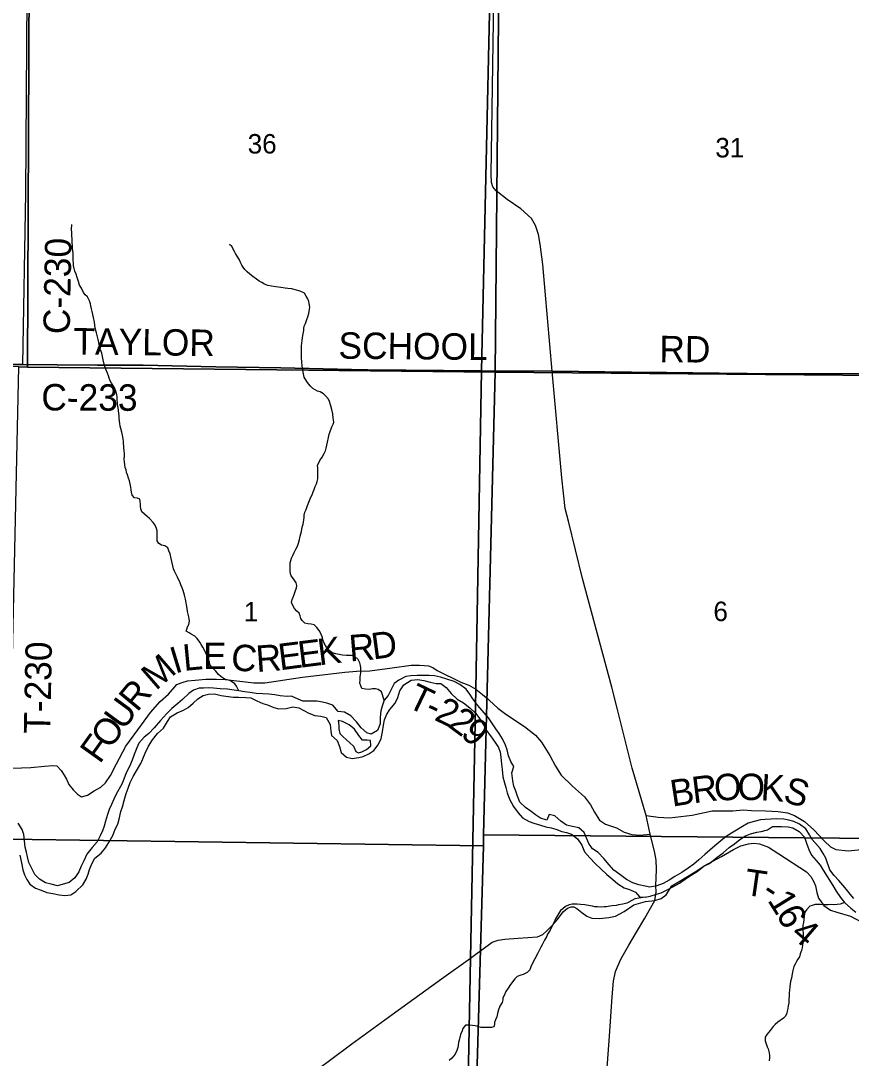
# Model space of a CAD drawing. Extents: x 1310247 to 1552180, y 377264 to 706493.
# Drawn here: x 1373224 to 1382657, y 537725 to 549499 of the extents above; entities that cross this region are included whole.
import ezdxf

# ---------------------------------------------------------------- set-up
doc = ezdxf.new("R2010")
doc.units = 0
for name, color, linetype in [('GM_X_County_Road', 7, 'Continuous'), ('GM_X_County_Road_Text', 7, 'Continuous'), ('GM_X_Major_River', 7, 'Continuous'), ('GM_X_Minor_River', 7, 'Continuous'), ('GM_X_Section', 7, 'Continuous'), ('GM_X_Section_Text', 7, 'Continuous'), ('GM_X_Township', 7, 'Continuous'), ('GM_X_Township_Road', 7, 'Continuous'), ('GM_X_Township_Road_Text', 7, 'Continuous'), ('GM_X_Township_ROW', 7, 'Continuous')]:
    doc.layers.add(name, color=color, linetype=linetype)

msp = doc.modelspace()

# ---------------------------------------------------------------- linework, layer by layer
at = {"layer": 'GM_X_County_Road'}
for points in [[(1373248, 545596), (1373284, 547544), (1373304, 550899)], [(1378569, 547664), (1378566, 547758), (1378591, 549245), (1378608, 550479)], [(1379258, 545522), (1379153, 546733), (1379122, 546963), (1379103, 547075), (1379071, 547177), (1379025, 547256), (1378905, 547365), (1378750, 547472), (1378622, 547570), (1378587, 547613), (1378569, 547664), (1378569, 547664)], [(1373248, 545596), (1373639, 545594), (1374096, 545592), (1374614, 545590), (1375441, 545573), (1376179, 545559), (1376979, 545543), (1377166, 545539), (1378459, 545527), (1378526, 545526)], [(1378526, 545526), (1379258, 545522)], [(1380432, 539565), (1380439, 539607), (1380437, 539689), (1380441, 539767), (1380443, 539869), (1380439, 539973), (1380422, 540073), (1380373, 540268), (1380328, 540478), (1380167, 541016), (1380001, 541684), (1379937, 541936), (1379604, 543170), (1379444, 543821), (1379406, 543964), (1379368, 544311), (1379258, 545522)], [(1379258, 545522), (1380461, 545506), (1380557, 545506), (1381158, 545500), (1381473, 545497), (1382293, 545491), (1382792, 545496), (1383326, 545490), (1383849, 545483), (1385973, 545473), (1386749, 545475), (1387137, 545475), (1387466, 545474), (1387552, 545473), (1387608, 545474)], [(1379897, 535654), (1379891, 535707), (1379829, 536286), (1379812, 536509), (1379843, 537055), (1379912, 537974), (1379940, 538422), (1379955, 538601), (1379980, 538710), (1380038, 538849), (1380131, 539009), (1380218, 539156), (1380311, 539316), (1380424, 539514), (1380432, 539565)]]:
    msp.add_lwpolyline(points, dxfattribs=at)
at = {"layer": 'GM_X_Major_River'}
for points in [[(1374186, 540114), (1374224, 540173), (1374269, 540251), (1374297, 540325), (1374327, 540382), (1374343, 540438), (1374363, 540525), (1374379, 540577), (1374399, 540648), (1374422, 540730), (1374444, 540789), (1374468, 540853), (1374500, 540922), (1374538, 540985), (1374587, 541071), (1374610, 541123), (1374636, 541188), (1374677, 541265), (1374721, 541338), (1374776, 541410), (1374844, 541472), (1374892, 541545), (1374924, 541600), (1374999, 541646), (1375074, 541676), (1375127, 541704), (1375183, 541754), (1375236, 541803), (1375296, 541843), (1375356, 541857), (1375426, 541859), (1375500, 541843), (1375552, 541833), (1375639, 541822), (1375699, 541822), (1375781, 541818), (1375839, 541814), (1375904, 541782), (1375975, 541752), (1376027, 541734), (1376100, 541704), (1376154, 541690), (1376238, 541695), (1376313, 541713), (1376384, 541701), (1376439, 541673), (1376496, 541641), (1376564, 541615), (1376632, 541607), (1376693, 541591), (1376737, 541513), (1376746, 541437), (1376753, 541387), (1376817, 541331), (1376845, 541262), (1376863, 541195), (1376923, 541141), (1376989, 541127), (1377063, 541136), (1377114, 541151), (1377177, 541181), (1377236, 541219), (1377284, 541282), (1377316, 541353), (1377333, 541429), (1377343, 541505), (1377355, 541566), (1377381, 541630), (1377415, 541681), (1377477, 541753), (1377507, 541818), (1377531, 541894), (1377574, 541962), (1377659, 542014), (1377734, 542024), (1377803, 542011), (1377873, 541991), (1377944, 541979), (1377995, 541979), (1378057, 541931), (1378111, 541864), (1378179, 541799), (1378252, 541757), (1378324, 541703), (1378392, 541638), (1378436, 541581), (1378478, 541507), (1378510, 541448), (1378558, 541383), (1378614, 541307), (1378652, 541253), (1378669, 541199), (1378677, 541140), (1378686, 541062), (1378693, 541000), (1378700, 540919), (1378718, 540850), (1378732, 540796), (1378748, 540737), (1378776, 540666), (1378822, 540581)], [(1380103, 539755), (1380027, 539809), (1379960, 539860), (1379908, 539919), (1379848, 539993), (1379784, 540061), (1379717, 540100), (1379675, 540163), (1379655, 540216), (1379625, 540285), (1379561, 540339), (1379491, 540355), (1379421, 540369), (1379359, 540415), (1379291, 540474), (1379225, 540490), (1379201, 540428), (1379126, 540449), (1379071, 540487), (1379020, 540526), (1378957, 540570), (1378893, 540632), (1378865, 540699), (1378847, 540754), (1378825, 540813), (1378813, 540872), (1378801, 540962), (1378824, 541034), (1378790, 541093), (1378764, 541158), (1378748, 541226), (1378731, 541277), (1378696, 541350), (1378659, 541409), (1378621, 541463), (1378575, 541532), (1378535, 541588), (1378415, 541728), (1378357, 541802), (1378325, 541857), (1378283, 541914), (1378212, 541967), (1378145, 541999), (1378064, 542027), (1377991, 542048), (1377923, 542064), (1377863, 542070), (1377787, 542068), (1377725, 542068), (1377653, 542066), (1377599, 542056), (1377519, 542014), (1377466, 541976), (1377430, 541911), (1377398, 541842), (1377350, 541787), (1377330, 541722), (1377314, 541668), (1377306, 541594), (1377305, 541520), (1377275, 541445), (1377206, 541403), (1377154, 541416), (1377090, 541474), (1377038, 541544), (1376974, 541612), (1376901, 541653), (1376831, 541659), (1376770, 541731), (1376702, 541753), (1376651, 541767), (1376587, 541779), (1376507, 541777), (1376429, 541776), (1376375, 541799), (1376300, 541834), (1376250, 541829), (1376170, 541838), (1376109, 541848), (1376043, 541856), (1375975, 541862), (1375899, 541866), (1375829, 541874), (1375765, 541882), (1375702, 541893), (1375648, 541902), (1375572, 541913), (1375490, 541917), (1375412, 541924), (1375356, 541927), (1375300, 541925), (1375250, 541923), (1375185, 541903), (1375134, 541864), (1375060, 541796), (1375009, 541752), (1374939, 541694), (1374881, 541633), (1374812, 541559), (1374740, 541476), (1374681, 541409)], [(1376828, 541559), (1376838, 541502), (1376837, 541462), (1376848, 541410), (1376879, 541379), (1376929, 541333), (1376962, 541304), (1377003, 541265)], [(1377003, 541265), (1377029, 541206), (1377061, 541189), (1377099, 541202), (1377150, 541230), (1377202, 541272), (1377197, 541331), (1377160, 541336), (1377107, 541336), (1377065, 541389), (1377015, 541461), (1376953, 541509), (1376880, 541547), (1376828, 541559)], [(1374681, 541409), (1374628, 541367), (1374564, 541299), (1374542, 541247), (1374512, 541172), (1374490, 541106), (1374460, 541037), (1374423, 540962), (1374395, 540893), (1374371, 540836), (1374310, 540721), (1374282, 540666), (1374256, 540605), (1374230, 540547), (1374210, 540490), (1374186, 540414), (1374172, 540357), (1374154, 540305), (1374125, 540248), (1374092, 540179), (1374034, 540116), (1373976, 540040), (1373941, 539965), (1373910, 539904), (1373886, 539840), (1373839, 539772), (1373774, 539718), (1373707, 539700), (1373642, 539682), (1373569, 539700), (1373505, 539714), (1373438, 539756), (1373384, 539810), (1373341, 539895), (1373316, 539948), (1373302, 540009), (1373290, 540063), (1373276, 540120), (1373266, 540194), (1373258, 540263), (1373240, 540322), (1373196, 540391)], [(1378822, 540581), (1378873, 540511), (1378924, 540453), (1378998, 540413), (1379050, 540393), (1379129, 540369), (1379189, 540351), (1379250, 540341), (1379302, 540325), (1379371, 540299), (1379423, 540285), (1379480, 540267), (1379549, 540213), (1379595, 540142), (1379626, 540066), (1379686, 539998), (1379748, 539934), (1379814, 539874), (1379882, 539810), (1379947, 539752), (1380005, 539704), (1380076, 539659), (1380139, 539641), (1380208, 539609), (1380251, 539556), (1380317, 539552), (1380373, 539564), (1380444, 539586), (1380497, 539602), (1380572, 539638), (1380631, 539670), (1380704, 539712), (1380770, 539756), (1380821, 539791), (1380907, 539846), (1380984, 539904), (1381046, 539936), (1381134, 540005), (1381201, 540057), (1381269, 540115), (1381329, 540158), (1381390, 540206), (1381454, 540250), (1381511, 540272), (1381583, 540290), (1381633, 540298), (1381704, 540318), (1381763, 540353), (1381815, 540355), (1381865, 540355), (1381939, 540351), (1381993, 540339), (1382064, 540299), (1382126, 540233), (1382150, 540166), (1382174, 540095), (1382204, 540028), (1382258, 539970), (1382302, 539917), (1382338, 539861), (1382449, 539684), (1382485, 539622), (1382533, 539549), (1382581, 539491), (1382651, 539429), (1382708, 539383)], [(1382685, 539536), (1382644, 539587), (1382602, 539639), (1382561, 539690), (1382517, 539742), (1382461, 539800), (1382415, 539863), (1382367, 539995), (1382338, 540050), (1382302, 540105), (1382213, 540208), (1382181, 540259), (1382141, 540327), (1382068, 540381), (1382003, 540413), (1381948, 540425), (1381890, 540437), (1381812, 540443), (1381746, 540439), (1381678, 540433), (1381626, 540429), (1381555, 540413), (1381486, 540391), (1381421, 540355), (1381352, 540315), (1381297, 540281), (1381237, 540243), (1381174, 540192), (1381106, 540136), (1381050, 540086), (1380993, 540036), (1380925, 539976), (1380869, 539929), (1380806, 539883), (1380734, 539831), (1380654, 539786), (1380589, 539746), (1380520, 539708), (1380447, 539680), (1380370, 539668), (1380317, 539676), (1380243, 539692), (1380176, 539716), (1380103, 539755)], [(1373215, 540030), (1373234, 539943), (1373250, 539862), (1373266, 539808), (1373292, 539755), (1373327, 539702), (1373393, 539655), (1373455, 539633), (1373520, 539607), (1373590, 539595), (1373659, 539581), (1373727, 539571), (1373793, 539579), (1373851, 539619), (1373931, 539693), (1373969, 539756), (1373991, 539813), (1374004, 539867), (1374031, 539932), (1374067, 539997), (1374136, 540051), (1374186, 540114)]]:
    msp.add_lwpolyline(points, dxfattribs=at)
at = {"layer": 'GM_X_Minor_River'}
for points in [[(1374330, 545110), (1374325, 545136), (1374322, 545166), (1374320, 545190), (1374319, 545230), (1374316, 545254), (1374305, 545297), (1374293, 545325), (1374276, 545351), (1374255, 545386), (1374239, 545412), (1374230, 545443), (1374221, 545469), (1374209, 545499), (1374198, 545527), (1374183, 545562), (1374177, 545586), (1374161, 545652), (1374145, 545725), (1374130, 545763), (1374122, 545795), (1374104, 545880), (1374091, 545926), (1374084, 545956), (1374077, 545984), (1374071, 546009), (1374066, 546045), (1374061, 546079), (1374052, 546131), (1374043, 546167), (1374036, 546201), (1374028, 546228), (1374021, 546262), (1374016, 546286), (1374005, 546320), (1373984, 546367), (1373956, 546389), (1373939, 546416), (1373914, 546463), (1373891, 546499), (1373882, 546539), (1373867, 546586), (1373854, 546622), (1373838, 546656), (1373831, 546689), (1373824, 546723), (1373823, 546749), (1373819, 546777), (1373818, 546801), (1373819, 546861), (1373816, 546887), (1373813, 546919), (1373811, 546947), (1373808, 546977), (1373807, 547015), (1373804, 547067), (1373803, 547095), (1373802, 547129), (1373803, 547185)], [(1376771, 544920), (1376779, 544944), (1376774, 544988), (1376768, 545038), (1376757, 545086), (1376742, 545141), (1376731, 545179), (1376720, 545205), (1376690, 545240), (1376663, 545265), (1376625, 545286), (1376595, 545297), (1376570, 545309), (1376542, 545326), (1376517, 545351), (1376491, 545379), (1376472, 545406), (1376445, 545454), (1376436, 545491), (1376427, 545533), (1376420, 545581), (1376417, 545629), (1376414, 545673), (1376413, 545717), (1376412, 545767), (1376413, 545809), (1376416, 545839), (1376421, 545871), (1376426, 545905), (1376433, 545947), (1376438, 545983), (1376440, 546006), (1376445, 546034), (1376458, 546064), (1376475, 546110), (1376485, 546137), (1376496, 546177), (1376506, 546249), (1376501, 546289), (1376496, 546313), (1376484, 546345), (1376467, 546374), (1376446, 546406), (1376396, 546430), (1376341, 546447), (1376303, 546456), (1376257, 546461), (1376229, 546464), (1376179, 546471), (1376151, 546476), (1376123, 546479), (1376071, 546488), (1376031, 546495), (1375991, 546510), (1375964, 546527), (1375934, 546543), (1375900, 546566), (1375861, 546595), (1375828, 546622), (1375796, 546649), (1375771, 546675), (1375751, 546702), (1375736, 546726), (1375721, 546755), (1375707, 546785), (1375682, 546826), (1375663, 546856), (1375651, 546880), (1375623, 546937), (1375595, 546960)], [(1375702, 541893), (1375675, 541946), (1375654, 541972), (1375630, 541993), (1375599, 542010), (1375567, 542021), (1375537, 542027), (1375496, 542056), (1375472, 542081), (1375441, 542118), (1375390, 542167), (1375373, 542194), (1375367, 542220), (1375358, 542248), (1375347, 542280), (1375333, 542307), (1375322, 542333), (1375291, 542390), (1375274, 542420), (1375258, 542446), (1375227, 542487), (1375200, 542516), (1375160, 542539), (1375137, 542552), (1375103, 542570), (1375112, 542596), (1375118, 542620), (1375133, 542648), (1375140, 542685), (1375138, 542710), (1375135, 542736), (1375126, 542764), (1375118, 542796), (1375115, 542828), (1375094, 542933), (1375085, 542979), (1375070, 543033), (1375059, 543062), (1375044, 543096), (1375034, 543120), (1375004, 543185), (1374986, 543223), (1374971, 543252), (1374960, 543280), (1374951, 543314), (1374940, 543361), (1374931, 543397), (1374920, 543449), (1374905, 543483), (1374893, 543516), (1374860, 543541), (1374824, 543549), (1374794, 543566), (1374775, 543597), (1374772, 543631), (1374773, 543671), (1374774, 543709), (1374766, 543737), (1374751, 543775), (1374730, 543804), (1374687, 543849), (1374661, 543874), (1374630, 543900), (1374601, 543927), (1374589, 543959), (1374584, 543990), (1374585, 544014), (1374581, 544044), (1374576, 544070), (1374552, 544080), (1374516, 544085), (1374489, 544116), (1374482, 544148), (1374480, 544174), (1374475, 544206), (1374466, 544243), (1374459, 544277), (1374449, 544309), (1374438, 544345), (1374427, 544374), (1374420, 544404), (1374412, 544430), (1374407, 544460), (1374404, 544492), (1374400, 544522), (1374403, 544558), (1374402, 544588), (1374399, 544618), (1374397, 544652), (1374393, 544724), (1374388, 544755), (1374379, 544797), (1374372, 544829), (1374363, 544871), (1374355, 544897), (1374350, 544929), (1374341, 544986), (1374342, 545014), (1374339, 545042), (1374335, 545074), (1374330, 545110)], [(1377350, 541787), (1377323, 541882), (1377284, 541911), (1377252, 541918), (1377220, 541919), (1377180, 541910), (1377138, 541913), (1377100, 541922), (1377086, 541952), (1377077, 541980), (1377078, 542014), (1377081, 542052), (1377086, 542098), (1377087, 542156), (1377084, 542182), (1377075, 542214), (1377055, 542251), (1377020, 542284), (1376978, 542295), (1376954, 542297), (1376924, 542296), (1376878, 542301), (1376840, 542306), (1376802, 542313), (1376763, 542326), (1376737, 542343), (1376698, 542390), (1376671, 542437), (1376656, 542473), (1376651, 542499), (1376639, 542525), (1376630, 542554), (1376614, 542580), (1376587, 542613), (1376556, 542642), (1376522, 542652), (1376484, 542655), (1376450, 542662), (1376421, 542691), (1376407, 542717), (1376398, 542746), (1376387, 542776), (1376361, 542800), (1376334, 542829), (1376309, 542870), (1376301, 542898), (1376308, 542930), (1376317, 542956), (1376330, 542989), (1376342, 543021), (1376355, 543063), (1376360, 543091), (1376351, 543121), (1376322, 543166), (1376297, 543200), (1376289, 543224), (1376286, 543256), (1376285, 543286), (1376284, 543322), (1376286, 543348), (1376301, 543400), (1376314, 543430), (1376329, 543463), (1376350, 543503), (1376367, 543536), (1376378, 543570), (1376389, 543612), (1376398, 543648), (1376413, 543701), (1376422, 543751), (1376431, 543785), (1376440, 543836), (1376443, 543860), (1376445, 543888), (1376450, 543922), (1376465, 543952), (1376482, 543999), (1376497, 544037), (1376520, 544092), (1376533, 544120), (1376544, 544152), (1376555, 544180), (1376570, 544215), (1376582, 544245), (1376591, 544269), (1376598, 544301), (1376600, 544324), (1376600, 544394), (1376597, 544427), (1376595, 544453), (1376623, 544508), (1376646, 544547), (1376673, 544597), (1376685, 544620), (1376692, 544650), (1376708, 544718), (1376719, 544771), (1376728, 544807), (1376737, 544839), (1376756, 544892), (1376771, 544920)], [(1380317, 539552), (1380199, 539535), (1380166, 539516), (1380132, 539497), (1380106, 539485), (1380063, 539472), (1380013, 539466), (1379987, 539460), (1379943, 539455), (1379916, 539452), (1379876, 539445), (1379850, 539442), (1379816, 539441), (1379774, 539444), (1379746, 539444), (1379718, 539451), (1379692, 539456), (1379632, 539467), (1379580, 539471), (1379542, 539472), (1379512, 539474), (1379488, 539473), (1379454, 539464), (1379413, 539447), (1379381, 539422), (1379356, 539400), (1379331, 539365), (1379296, 539308), (1379277, 539262), (1379251, 539213), (1379238, 539177), (1379207, 539134), (1379199, 539110), (1379174, 539065), (1379148, 539013), (1379132, 538986), (1379098, 538919), (1379062, 538852), (1379037, 538802), (1379018, 538763), (1379005, 538729), (1378974, 538698), (1378930, 538677), (1378902, 538668), (1378863, 538651), (1378834, 538625), (1378787, 538563), (1378760, 538519), (1378733, 538482), (1378714, 538436), (1378701, 538411), (1378698, 538387), (1378690, 538359), (1378665, 538316), (1378650, 538274), (1378637, 538234), (1378630, 538195), (1378617, 538159), (1378606, 538131), (1378604, 538107), (1378597, 538081), (1378571, 538074), (1378539, 538075), (1378494, 538072), (1378454, 538073), (1378417, 538086), (1378385, 538091), (1378325, 538100), (1378275, 538100), (1378246, 538062), (1378239, 538036), (1378220, 537995), (1378203, 537931), (1378196, 537903), (1378193, 537872), (1378188, 537848), (1378178, 537812), (1378159, 537772), (1378121, 537725), (1378091, 537700)], [(1382581, 539491), (1382530, 539472), (1382496, 539468), (1382450, 539466), (1382424, 539468), (1382396, 539467), (1382370, 539466), (1382332, 539467), (1382306, 539469), (1382246, 539471), (1382213, 539460), (1382187, 539452), (1382150, 539409), (1382129, 539384), (1382120, 539338), (1382113, 539266), (1382108, 539234), (1382105, 539210), (1382107, 539178), (1382110, 539142), (1382108, 539060), (1382105, 539032), (1382102, 539008), (1382098, 538977), (1382093, 538947), (1382078, 538909), (1382067, 538875), (1382051, 538850), (1382036, 538824), (1382019, 538792), (1382004, 538767), (1381991, 538705), (1381977, 538634), (1381966, 538594), (1381964, 538568), (1381959, 538536), (1381956, 538496), (1381953, 538468), (1381952, 538428), (1381949, 538394), (1381946, 538352), (1381940, 538320), (1381935, 538291), (1381930, 538259), (1381924, 538235), (1381909, 538203), (1381886, 538180), (1381821, 538135), (1381792, 538108), (1381770, 538085), (1381735, 538038), (1381697, 537995), (1381677, 537965), (1381680, 537923), (1381700, 537856), (1381712, 537830), (1381725, 537788), (1381728, 537756), (1381727, 537730), (1381724, 537696)]]:
    msp.add_lwpolyline(points, dxfattribs=at)
at = {"layer": 'GM_X_Section'}
for points in [[(1367828, 550943), (1373322, 550865), (1373301, 545567), (1373201, 545570), (1367735, 545621)], [(1373322, 550865), (1378663, 550737), (1378614, 545512), (1373301, 545567)], [(1378663, 550737), (1384007, 550775), (1383873, 545465), (1378614, 545512)], [(1373301, 545567), (1378614, 545512), (1378480, 540262), (1378479, 540134), (1373084, 540212), (1373201, 545570)], [(1383873, 545465), (1383737, 540212), (1378480, 540262), (1378614, 545512)], [(1373084, 540212), (1378479, 540134), (1378332, 535031), (1378331, 534883), (1372958, 534950)], [(1378480, 540262), (1383737, 540212), (1383594, 534923), (1378332, 535031), (1378479, 540134)]]:
    msp.add_lwpolyline(points, close=True, dxfattribs=at)
at = {"layer": 'GM_X_Township'}
for points in [[(1378605, 552127), (1378459, 545527), (1377166, 545539), (1376979, 545543), (1376179, 545559), (1375441, 545573), (1374614, 545590), (1374096, 545592), (1373639, 545594), (1373248, 545596), (1373099, 545598), (1372236, 545609), (1371887, 545609), (1370448, 545630), (1369221, 545647), (1368826, 545650), (1368726, 545650), (1367747, 545674)], [(1382792, 545496), (1382293, 545491), (1381473, 545497), (1381158, 545500), (1380557, 545506), (1380461, 545506), (1379258, 545522), (1378459, 545527), (1378605, 552127)], [(1367747, 545674), (1368726, 545650), (1368826, 545650), (1369221, 545647), (1370448, 545630), (1371887, 545609), (1372236, 545609), (1373099, 545598), (1373248, 545596), (1373639, 545594), (1374096, 545592), (1374614, 545590), (1375441, 545573), (1376179, 545559), (1376979, 545543), (1377166, 545539), (1378459, 545527), (1378391, 541914), (1378332, 538859), (1378275, 535862)], [(1378275, 535862), (1378332, 538859), (1378391, 541914), (1378459, 545527), (1379258, 545522), (1380461, 545506), (1380557, 545506), (1381158, 545500), (1381473, 545497), (1382293, 545491), (1382792, 545496)]]:
    msp.add_lwpolyline(points, dxfattribs=at)
at = {"layer": 'GM_X_Township_Road'}
for points in [[(1368726, 545650), (1368826, 545650), (1369221, 545647), (1370448, 545630), (1371887, 545609), (1372236, 545609), (1373099, 545598), (1373248, 545596)], [(1373026, 541014), (1373340, 541025), (1373494, 541041), (1373590, 541046), (1373635, 541043), (1373682, 540990), (1373716, 540939), (1373745, 540893), (1373770, 540832), (1373820, 540770), (1373868, 540721), (1373916, 540691), (1373981, 540710), (1374059, 540761), (1374134, 540802), (1374188, 540851), (1374243, 540935), (1374313, 541065), (1374417, 541265), (1374594, 541510), (1374698, 541649), (1374808, 541775), (1374902, 541858), (1374998, 541967), (1375056, 541989), (1375118, 542009), (1375204, 542016), (1375328, 542025), (1375446, 542027), (1375545, 542022), (1375712, 542005), (1375873, 541984), (1375995, 541984), (1376423, 542048), (1376905, 542106), (1377040, 542119), (1377188, 542121), (1377443, 542156)], [(1377811, 542183), (1377854, 542180), (1377906, 542160), (1377952, 542124), (1378224, 541993), (1378312, 541957), (1378391, 541914), (1378467, 541853)], [(1378467, 541853), (1378529, 541803), (1378543, 541787), (1378597, 541738), (1378641, 541696), (1378734, 541630), (1378944, 541491), (1379069, 541391), (1379137, 541310), (1379235, 541161), (1379297, 541040), (1379362, 540938), (1379490, 540812), (1379627, 540693), (1379696, 540599), (1379741, 540518), (1379796, 540426), (1379866, 540381), (1379990, 540340), (1380078, 540292), (1380166, 540263), (1380257, 540258), (1380373, 540268)], [(1380328, 540478), (1380462, 540459), (1380593, 540453), (1380848, 540484), (1381075, 540531), (1381310, 540533), (1381430, 540544), (1381524, 540537), (1381682, 540532), (1381828, 540525), (1381934, 540510), (1382013, 540479), (1382126, 540411), (1382231, 540318), (1382351, 540188), (1382419, 540123), (1382482, 540093), (1382622, 540079), (1382809, 540097)], [(1380424, 539514), (1380497, 539537), (1380556, 539580), (1380620, 539682), (1380757, 539766), (1380883, 539839), (1380987, 539909), (1381181, 540015), (1381320, 540094), (1381403, 540137), (1381490, 540159), (1381551, 540164), (1381616, 540157), (1381718, 540122), (1381834, 540044), (1382148, 539839), (1382198, 539786), (1382233, 539726), (1382250, 539682), (1382267, 539605), (1382283, 539540), (1382344, 539458), (1382420, 539405), (1382494, 539381), (1382646, 539338), (1382848, 539231)], [(1378407, 538916), (1378461, 538957), (1378578, 539042), (1378647, 539066), (1378722, 539078), (1378874, 539086), (1379095, 539103), (1379155, 539128), (1379203, 539173), (1379260, 539232), (1379316, 539297), (1379389, 539390), (1379435, 539427), (1379475, 539444), (1379506, 539444), (1379540, 539424), (1379598, 539377), (1379652, 539337), (1379709, 539313), (1379793, 539309), (1379903, 539323), (1379979, 539337), (1380079, 539389), (1380189, 539465), (1380318, 539502), (1380424, 539514)], [(1368354, 537701), (1369870, 537667), (1370712, 537643), (1371198, 537634), (1372601, 537608), (1374189, 537578), (1374745, 537567), (1375041, 537566), (1376394, 537540), (1376476, 537553), (1376543, 537576), (1376627, 537624), (1376730, 537700), (1376986, 537890), (1377444, 538221), (1378002, 538627), (1378332, 538859), (1378407, 538916)]]:
    msp.add_lwpolyline(points, dxfattribs=at)
at = {"layer": 'GM_X_Township_ROW'}
msp.add_lwpolyline([(1377443, 542156), (1377658, 542185), (1377754, 542187), (1377811, 542183)], dxfattribs=at)

# ---------------------------------------------------------------- texts
at = {"layer": 'GM_X_County_Road_Text'}
for s, rotation, p in [('C-230', 88.8984, (1373780, 545940)), ('TAYLOR', 359.3236, (1373822, 545712)), ('SCHOOL', 359.4883, (1376832, 545664)), ('RD', 359.5064, (1380476, 545624)), ('C-233', 359.7272, (1373458, 545077))]:
    msp.add_text(s, height=300, rotation=rotation, dxfattribs=at).set_placement(p)
at = {"layer": 'GM_X_Section_Text'}
for s, p in [('36', (1375802, 547992)), ('31', (1381113, 547948)), ('6', (1381091, 542686)), ('1', (1375758, 542682))]:
    msp.add_text(s, height=221, rotation=0, dxfattribs=at).set_placement(p)
at = {"layer": 'GM_X_Township_Road_Text'}
for s, rotation, p in [('D', 7.7443, (1377227, 542249)), ('T-230', 88.8768, (1373559, 541404)), ('E', 359.9186, (1375294, 542141)), ('E', 7.235, (1376168, 542127)), ('E', 7.1931, (1376391, 542155)), ('K', 7.1402, (1376614, 542183)), ('R', 4.6653, (1376964, 542227)), ('I', 17, (1374976, 542087)), ('L', 5.451, (1375078, 542120)), ('C', 354.0411, (1375602, 542134)), ('R', 4.151, (1375905, 542107)), ('M', 40.9082, (1374759, 541890)), ('R', 50.3938, (1374546, 541644)), ('T', 334.3942, (1377597, 541719)), ('U', 53.7785, (1374392, 541435)), ('-', 334.3444, (1377799, 541622)), ('2', 334.0668, (1377910, 541569)), ('2', 323.4668, (1378064, 541495)), ('O', 54.4481, (1374240, 541221)), ('9', 318.7027, (1378207, 541390)), ('F', 54.4607, (1374122, 541056)), ('B', 8.6465, (1380624, 540580)), ('R', 7.0195, (1380865, 540617)), ('O', 2.4815, (1381104, 540647)), ('O', 358.7796, (1381362, 540658)), ('K', 356.3657, (1381623, 540653)), ('S', 344.1571, (1381870, 540639)), ('T', 351.9205, (1381430, 539581)), ('-', 326.7841, (1381620, 539562)), ('1', 301.7246, (1381699, 539519)), ('6', 299.2424, (1381795, 539364)), ('4', 319.1053, (1381956, 539116))]:
    msp.add_text(s, height=300, rotation=rotation, dxfattribs=at).set_placement(p)

doc.saveas('drawing.dxf')
